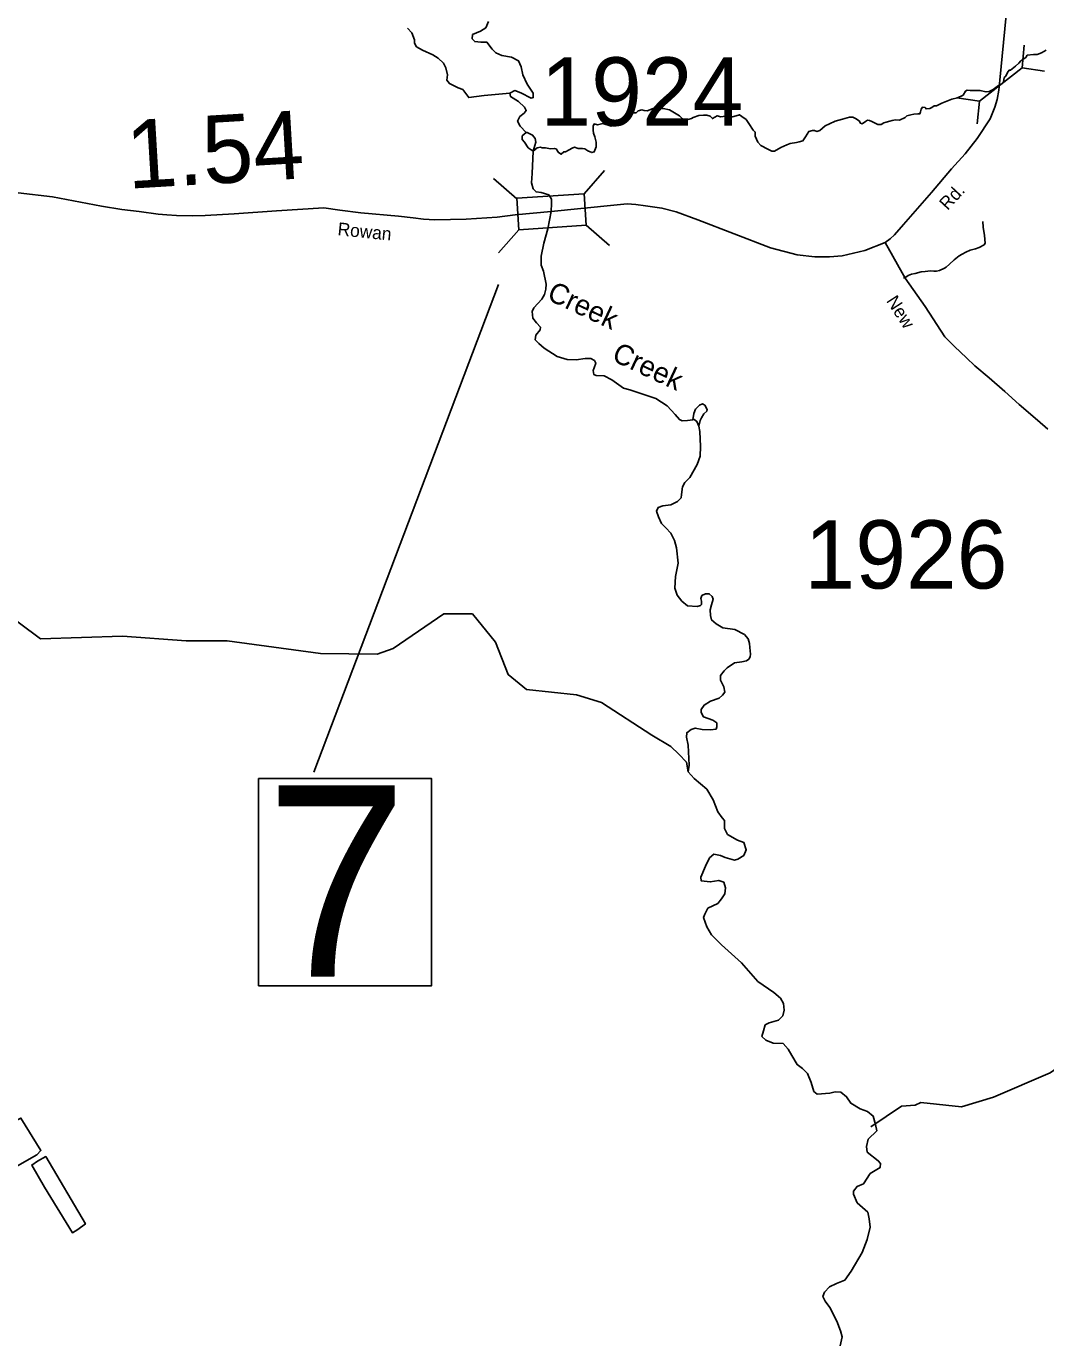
# Model space of a CAD drawing. Extents: x 2093524 to 2270757, y 289120 to 570408.
# Drawn here: x 2227390 to 2234860, y 437955 to 447590 of the extents above; entities that cross this region are included whole.
import ezdxf

# ---------------------------------------------------------------- set-up
doc = ezdxf.new("R2010")
doc.units = 0
for name, color, linetype in [('Exist Hydrographic Creek Single Shore', 7, 'Continuous'), ('Exist Hydrographic Creek Single Shore Label', 7, 'Continuous'), ('Exist Hydrographic Lagoon', 7, 'Continuous'), ('Exist Hydrographic Misc Water Feature', 7, 'Continuous'), ('Exist Road Non-System Type 51', 7, 'Continuous'), ('Exist Road Primary US Structure Standard Bridge Number Label', 7, 'Continuous'), ('Exist Road Secondary Mileage Hundredths English Label', 7, 'Continuous'), ('Exist Road Secondary Structure Pipe CELL', 7, 'Continuous'), ('Exist Road Secondary Structure Standard Bridge CELL', 7, 'Continuous'), ('Exist Road Secondary Structure Standard Bridge Number Label', 7, 'Continuous'), ('Exist Road Secondary Type 51 Attributed', 7, 'Continuous'), ('Exist Road Secondary Type 51 Label', 7, 'Continuous'), ('Exist Road Secondary Type 51 Number Label', 7, 'Continuous')]:
    doc.layers.add(name, color=color, linetype=linetype)

msp = doc.modelspace()

# ---------------------------------------------------------------- linework, layer by layer
at = {"layer": 'Exist Hydrographic Creek Single Shore'}
for points in [[(2230931.9, 447101.1), (2230745.9, 447082.5), (2230631.9, 447068.5), (2230587.7, 447126.7), (2230555.1, 447140.6), (2230490, 447170.9), (2230471.4, 447196.4), (2230476, 447236), (2230464.4, 447287.2), (2230445.8, 447319.7), (2230408.6, 447356.9), (2230369, 447382.5), (2230292.3, 447415.1), (2230248.1, 447440.7), (2230234.1, 447466.3), (2230234.1, 447491.9), (2230215.5, 447543), (2230182.9, 447575.6)], [(2230931.9, 447101.1), (2230969.2, 447119.7), (2231013.4, 447103.4), (2231090.1, 447063.9), (2231104.1, 447068.5), (2231104.1, 447101.1), (2231059.9, 447166.2), (2231027.3, 447236), (2231015.7, 447294.1), (2230997.1, 447338.3), (2230945.9, 447363.9), (2230873.8, 447375.5), (2230829.6, 447396.5), (2230804, 447422.1), (2230764.5, 447473.2), (2230720.3, 447473.2), (2230676.1, 447477.9), (2230657.5, 447498.8), (2230659.8, 447529.1), (2230717.9, 447554.7), (2230757.5, 447580.2), (2230776.1, 447624.4)], [(2234514.5, 447156.2), (2234533.6, 447167.3), (2234549.6, 447184.1), (2234555.9, 447215.1), (2234568.7, 447225.5), (2234579.8, 447251.8), (2234591, 447268.5), (2234602.2, 447268.5), (2234638.8, 447298.8), (2234663.5, 447321.1), (2234678.6, 447336.2), (2234713.7, 447362.5), (2234724.9, 447377.7), (2234770.3, 447384.1), (2234796.6, 447384.1), (2234827.7, 447395.2), (2234862.7, 447415.1)], [(2231052.9, 446812.6), (2231008.7, 446859.2), (2230990.1, 446896.4), (2231006.4, 446928.9), (2231038.9, 446954.5), (2231052.9, 446973.1), (2231041.3, 446998.7), (2230997.1, 447038.3), (2230938.9, 447075.5), (2230931.9, 447101.1)], [(2234514.5, 447156.2), (2234473.9, 447126.7), (2234446, 447113.9), (2234422.1, 447109.2), (2234378.3, 447120.3), (2234305.7, 447120.3), (2234284.2, 447121.9), (2234273.1, 447116.3), (2234254.7, 447086), (2234213.3, 447066.1), (2234171.9, 447055.8), (2234099.4, 447027.1), (2234060.3, 447008), (2234042.8, 447008), (2234025.3, 446994.4), (2234011.7, 446988), (2233983, 446984.8), (2233975.9, 446996), (2233956.7, 446996.8), (2233946.4, 446983.3), (2233941.6, 446964.1), (2233936.8, 446948.2), (2233921.7, 446948.2), (2233893.8, 446946.6), (2233870.7, 446941), (2233842, 446933.9), (2233830.8, 446921.1), (2233788.6, 446902.8), (2233759.1, 446905.2), (2233734.4, 446901.2), (2233716.9, 446894.8), (2233690.6, 446887.6), (2233673.1, 446883.7), (2233653.2, 446870.1), (2233628.5, 446871.7), (2233584.6, 446892.4), (2233567.9, 446901.2), (2233552.8, 446903.6), (2233539.2, 446893.2), (2233515.3, 446874.9), (2233501.8, 446879.7), (2233493, 446897.2), (2233466.7, 446914.7), (2233445.2, 446925.9), (2233421.3, 446925.9), (2233370.3, 446909.2), (2233317.7, 446895.6), (2233276.3, 446876.5), (2233243.6, 446861.3), (2233203.8, 446827.9), (2233182.2, 446820.7), (2233164.7, 446827.9), (2233149.6, 446826.3), (2233124.9, 446819.9), (2233098.6, 446780.1), (2233081, 446752.2), (2233053.2, 446743.4), (2233033.2, 446739.4), (2232987, 446730.7), (2232963.1, 446721.9), (2232919.3, 446702), (2232872.3, 446674.9), (2232851.6, 446674.9), (2232824.5, 446690.8), (2232772.7, 446716.3), (2232750.4, 446741.8), (2232731.2, 446784.8), (2232731.2, 446802.4), (2232731.2, 446815.1), (2232715.3, 446829.5), (2232685, 446878.9), (2232665.9, 446907.6), (2232632.4, 446929.9), (2232614.9, 446942.6), (2232592.6, 446934.7), (2232565.5, 446926.7), (2232530.4, 446934.7), (2232477.9, 446928.3), (2232452.4, 446934.7), (2232417.3, 446913.9), (2232399.8, 446931.5), (2232377.5, 446939.4), (2232352, 446939.4), (2232316.9, 446936.2), (2232277.1, 446921.9), (2232264.3, 446913.9), (2232211.7, 446901.2), (2232176.7, 446934.7), (2232101.8, 446979.3), (2232057.1, 446987.2), (2232039.6, 446987.2), (2232018.9, 446992), (2231995, 446992), (2231939.2, 446971.3), (2231916.9, 446974.5), (2231899.4, 446979.3), (2231872.3, 446971.3), (2231859.5, 446957), (2231824.5, 446957), (2231799, 446953.8), (2231781.4, 446918.7), (2231768.7, 446898), (2231716.1, 446875.7), (2231676.3, 446858.2), (2231614.1, 446878.9), (2231574.3, 446867.7), (2231550.4, 446875.7), (2231544, 446859.7), (2231542.4, 446829.5), (2231547.2, 446807.2), (2231555.2, 446780.1), (2231564.7, 446741.8), (2231564.7, 446706.8), (2231552, 446671.7), (2231534.4, 446665.3), (2231504.2, 446678.1), (2231481.8, 446692.4), (2231464.3, 446695.6), (2231434, 446695.6), (2231406.9, 446705.2), (2231389.4, 446697.2), (2231368.7, 446684.5), (2231341.6, 446671.7), (2231328.9, 446671.7), (2231309.7, 446652.6), (2231289, 446665.3), (2231271.5, 446692.4), (2231258.7, 446695.6), (2231231.6, 446692.4), (2231193.4, 446700.4), (2231171.1, 446700.4), (2231158.3, 446705.2), (2231134.4, 446700.4), (2231104.1, 446675.4)], [(2231104.1, 446675.4), (2231066.9, 446701), (2231041.3, 446742.8), (2231022.7, 446761.5), (2231022.7, 446787), (2231052.9, 446812.6)], [(2231104.1, 446675.4), (2231115.7, 446717.3), (2231122.7, 446742.8), (2231118, 446768.4), (2231099.4, 446794), (2231059.9, 446812.6), (2231052.9, 446812.6)], [(2231219.3, 446356.7), (2231162.2, 446373), (2231125, 446377.7), (2231104.1, 446398.6), (2231092.4, 446442.8), (2231097.1, 446512.6), (2231104.1, 446675.4)], [(2231219.3, 446356.7), (2231239, 446323.5), (2231239, 446292.7), (2231235.5, 446233.7)], [(2231235.5, 446233.7), (2231211.9, 446105.7), (2231182.4, 446002.3), (2231162.7, 445907.5), (2231162.7, 445839.8), (2231178.7, 445795.5), (2231199.6, 445700.7), (2231195.9, 445663.8), (2231186.1, 445625.7), (2231166.4, 445592.4), (2231109.8, 445528.4), (2231096.2, 445500.1), (2231102.4, 445453.4), (2231129.5, 445418.9), (2231156.5, 445385.7), (2231154.1, 445366), (2231123.3, 445327.8), (2231119.6, 445294.6), (2231145.5, 445267.5), (2231183.6, 445233.1), (2231280.9, 445172.7), (2231353.5, 445149.4), (2231419.9, 445148.1), (2231483.9, 445158), (2231525.8, 445156.7), (2231552.9, 445143.2), (2231563.9, 445123.5), (2231550.4, 445089.1), (2231543, 445069.4), (2231549.2, 445038.6), (2231566.4, 445032.4), (2231623, 445031.2), (2231680.9, 445001.7), (2231765.8, 444940.1), (2231812.5, 444926.6), (2231885.2, 444903.2), (2232003.3, 444865.1), (2232087, 444810.9), (2232144.9, 444746.9), (2232175.6, 444710), (2232195.3, 444700.1), (2232235.9, 444702.6), (2232272.9, 444708.7)], [(2232272.9, 444708.7), (2232281.5, 444754.3), (2232293.8, 444786.3), (2232322.1, 444814.6), (2232344.2, 444824.4), (2232361.5, 444814.6), (2232378.7, 444783.8), (2232376.2, 444770.3), (2232355.3, 444750.6), (2232338.1, 444723.5), (2232328.2, 444702.6), (2232318.4, 444662)], [(2232318.4, 444662), (2232325.8, 444621.4), (2232329.5, 444513.1), (2232327, 444441.7), (2232306.1, 444380.1), (2232251.9, 444285.4), (2232215, 444248.4), (2232197.8, 444217.7), (2232190.4, 444161.1), (2232187.9, 444136.4), (2232160.9, 444109.4), (2232112.9, 444084.7), (2232053.8, 444078.6), (2232019.3, 444065.1), (2232008.2, 444038), (2232021.8, 443997.4), (2232045.2, 443949.4), (2232075.9, 443916.1), (2232112.9, 443878), (2232139.9, 443823.8), (2232153.5, 443769.7), (2232167, 443658.9), (2232147.3, 443559.2), (2232142.4, 443474.3), (2232158.4, 443423.8), (2232192.9, 443379.5), (2232235.9, 443345.1), (2232304.9, 443341.4), (2232330.7, 443348.7), (2232336.9, 443354.9), (2232336.9, 443379.5), (2232331.9, 443399.2), (2232340.5, 443420.1), (2232367.6, 443433.7), (2232394.7, 443433.7), (2232415.6, 443414), (2232421.8, 443393.1), (2232409.5, 443352.4), (2232402.1, 443315.5), (2232404.5, 443274.9), (2232411.9, 443241.7), (2232445.2, 443214.6), (2232493.2, 443183.8), (2232581.8, 443171.5), (2232653.2, 443134.6), (2232679, 443103.8), (2232690.1, 443070.6), (2232692.5, 443039.8), (2232696.2, 442991.8), (2232693.8, 442972.1), (2232683.9, 442954.9), (2232666.7, 442941.4), (2232633.5, 442935.2), (2232579.3, 442927.8), (2232525.2, 442890.9), (2232504.2, 442870), (2232475.9, 442835.5), (2232475.9, 442799.8), (2232500.5, 442751.8), (2232507.9, 442713.7), (2232491.9, 442690.3), (2232467.3, 442669.4), (2232403.3, 442646), (2232356.5, 442618.9), (2232335.6, 442585.7), (2232334.4, 442564.7), (2232351.6, 442531.5), (2232419.3, 442506.9), (2232450.1, 442487.2), (2232450.1, 442460.1), (2232443.9, 442442.9), (2232403.3, 442436.7), (2232343, 442439.2), (2232291.3, 442450.3), (2232261.8, 442439.2), (2232229.8, 442415.8), (2232227.3, 442382.6), (2232240.9, 442324.7), (2232247, 442178.3), (2232240.9, 442130.3)], [(2232272.9, 444708.7), (2232283.9, 444710), (2232303.6, 444696.4), (2232318.4, 444662)], [(2232240.9, 442130.3), (2232227.3, 442199.2), (2232170.7, 442259.5), (2232112.9, 442316.1), (2231972.9, 442397.1), (2231604.8, 442637.4), (2231420.9, 442693.5), (2231054.8, 442733.6), (2230919.9, 442841.2), (2230826.8, 443079.3), (2230658.9, 443286), (2230449.7, 443286.9), (2230077.8, 443031.9), (2229960.9, 442991.5), (2229544.8, 442996.6), (2228860.8, 443089), (2228560.8, 443088.4), (2228093.9, 443124), (2227494.7, 443103.1), (2227192.7, 443325.6)], [(2233621.8, 439498.9), (2233611.9, 439546.9), (2233594.7, 439607.2), (2233554.1, 439640.4), (2233499.9, 439661.4), (2233432.2, 439702), (2233400.2, 439750), (2233358.4, 439783.2), (2233317.8, 439785.7), (2233277.2, 439775.8), (2233186.1, 439767.2), (2233161.5, 439788.1), (2233141.8, 439854.6), (2233114.7, 439919.8), (2233077.8, 439956.7), (2233039.6, 439985.1), (2232999, 440052.7), (2232971.9, 440098.3), (2232935, 440140.1), (2232863.6, 440142.6), (2232809.5, 440163.5), (2232779.9, 440191.8), (2232791, 440232.4), (2232803.3, 440275.5), (2232834.1, 440291.5), (2232901.8, 440310), (2232932.5, 440343.2), (2232942.4, 440383.8), (2232938.7, 440431.8), (2232915.3, 440471.2), (2232867.3, 440513.1), (2232749.2, 440594.3), (2232631, 440729.7), (2232484.5, 440861.4), (2232410.7, 440936.4), (2232376.2, 440993.1), (2232352.9, 441063.2), (2232362.7, 441087.8), (2232384.9, 441129.7), (2232419.3, 441148.1), (2232456.6, 441165), (2232484.5, 441199.3), (2232507.9, 441236.7), (2232514.1, 441279.8), (2232500.5, 441320.4), (2232463.6, 441334), (2232402.1, 441322.9), (2232335.6, 441330.3), (2232331.9, 441357.4), (2232366.4, 441438.6), (2232395.9, 441498.9), (2232426.7, 441526), (2232477.2, 441516.1), (2232511.6, 441502.6), (2232579.3, 441482.9), (2232603.9, 441490.3), (2232647, 441517.4), (2232665.5, 441559.2), (2232647, 441612.1), (2232600.2, 441629.4), (2232528.9, 441671.2), (2232506.7, 441715.5), (2232505.5, 441772.1), (2232488.2, 441791.8), (2232457.5, 441837.4), (2232421.8, 441923.5), (2232376.8, 442002.1), (2232282.7, 442079.8), (2232240.9, 442130.3)], [(2233354.7, 437926), (2233368.2, 437990), (2233357.2, 438034.3), (2233330.1, 438104.4), (2233278.4, 438206.6), (2233242.7, 438250.9), (2233225.5, 438285.4), (2233239, 438318.6), (2233275.9, 438358), (2233326.4, 438382.6), (2233386.7, 438406), (2233434.7, 438471.2), (2233514.7, 438607.8), (2233551.6, 438702.6), (2233572.5, 438793.7), (2233566.4, 438854), (2233556.5, 438903.2), (2233477.8, 438973.4), (2233450.7, 439034.9), (2233450.7, 439057.1), (2233477.8, 439092.7), (2233523.9, 439112.5), (2233572.5, 439186.3), (2233646.4, 439230.6), (2233650.1, 439260.1), (2233632.9, 439281.1), (2233551.6, 439343.8), (2233545.5, 439384.4), (2233559, 439438.6), (2233621.8, 439498.9)]]:
    msp.add_lwpolyline(points, dxfattribs=at)
at = {"layer": 'Exist Hydrographic Lagoon'}
for points in [[(2227232, 439517.4), (2227326.1, 439580.2), (2227350.7, 439593.6), (2227496.4, 439356.1), (2227467.3, 439324.7), (2227290.2, 439223.9), (2227153.6, 439470.4)], [(2227471.7, 439277.7), (2227532.2, 439311.3), (2227823.5, 438818.3), (2227767.5, 438778), (2227727.2, 438753.4), (2227523.3, 439087.2), (2227429.2, 439248.5)]]:
    msp.add_lwpolyline(points, close=True, dxfattribs=at)
at = {"layer": 'Exist Hydrographic Misc Water Feature'}
msp.add_lwpolyline([(2233578.8, 439528), (2233802.9, 439681), (2233902.8, 439688.8), (2233943.8, 439707.6), (2234243.8, 439675.4), (2234477, 439746.2), (2234892, 439924.9), (2235082.9, 440058.8), (2235298, 440267.7), (2235712, 440479.2), (2236169.9, 440516), (2236353, 440568.1), (2236777.8, 440539.9), (2237019, 440574.4), (2237384, 440744.3), (2237742, 440838.9), (2238429.9, 441153.1), (2238929.9, 441130), (2239164, 441056.4)], dxfattribs=at)
at = {"layer": 'Exist Road Non-System Type 51'}
msp.add_lwpolyline([(2233818.8, 445745.7), (2233834.7, 445753.9), (2233850.7, 445766.1), (2233876.5, 445774.1), (2233902.5, 445780.4), (2233946.3, 445790.7), (2233976.3, 445795), (2234016.4, 445799.5), (2234040.3, 445797.7), (2234060.3, 445797.6), (2234082.3, 445801.8), (2234118.1, 445818.1), (2234130, 445826.4), (2234155.7, 445848.5), (2234189.5, 445880.7), (2234225.2, 445909.1), (2234247.1, 445921.2), (2234274.9, 445935.4), (2234305, 445949.5), (2234344.9, 445959.9), (2234372.7, 445970.1), (2234408.5, 445988.5), (2234416.3, 446002.4), (2234411.8, 446058.6), (2234401.5, 446118.5), (2234399.1, 446160.2)], dxfattribs=at)
at = {"layer": 'Exist Road Primary US Structure Standard Bridge Number Label'}
msp.add_line((2230849.4, 445698.3), (2229495.9, 442127.4), dxfattribs=at)
at = {"layer": 'Exist Road Secondary Structure Pipe CELL'}
for p, q in [((2234702, 447452.9), (2234686.3, 447287)), ((2234373.9, 447042.5), (2234686.3, 447287)), ((2234851, 447262.4), (2234686.3, 447287)), ((2234209.1, 447067.1), (2234373.9, 447042.5)), ((2234358.2, 446876.6), (2234373.9, 447042.5))]:
    msp.add_line(p, q, dxfattribs=at)
at = {"layer": 'Exist Road Secondary Structure Standard Bridge CELL'}
for p, q in [((2231626.9, 446534), (2231478, 446363.5)), ((2230983.6, 446326.1), (2230813.1, 446475)), ((2231664, 445983.5), (2231493.5, 446132.5)), ((2230998.8, 446100.3), (2230849.8, 445929.8))]:
    msp.add_line(p, q, dxfattribs=at)
msp.add_lwpolyline([(2231493.5, 446132.5), (2230998.9, 446099.2), (2230983.3, 446330.2), (2231478, 446363.5)], close=True, dxfattribs=at)
at = {"layer": 'Exist Road Secondary Structure Standard Bridge Number Label'}
msp.add_lwpolyline([(2229092.4, 442079.8), (2230360.1, 442079.8), (2230360.1, 440562.3), (2229092.4, 440562.3)], close=True, dxfattribs=at)
at = {"layer": 'Exist Road Secondary Type 51 Attributed'}
for points in [[(2233682.8, 446005.5), (2233719.3, 446032.7), (2233752.8, 446062.9), (2233816.5, 446139.4), (2233885, 446216.7), (2234022.1, 446372.9), (2234169.5, 446545.8), (2234269.9, 446656.6), (2234357.5, 446768.1), (2234452.4, 446913.1), (2234487.4, 446998.4), (2234504.9, 447053.4), (2234516.1, 447121.9), (2234522.6, 447195.1), (2234550.6, 447471.1), (2234570.6, 447671.1)], [(2227330, 446370.1), (2227581.6, 446342.2), (2227940.9, 446272), (2228089, 446247.4), (2228217.3, 446234), (2228357.1, 446213.5), (2228420, 446209), (2228490.1, 446205.3), (2228605.3, 446202.8), (2228699.4, 446205.5), (2228912.7, 446217.3), (2229224, 446239.6), (2229568.9, 446260.1), (2229688.2, 446243.4), (2229841.1, 446224.7), (2230117, 446198.6), (2230225.1, 446187.4), (2230301.5, 446178.1), (2230383.5, 446172.5), (2230612.8, 446177.4), (2230840.4, 446193.3), (2230971.1, 446209.2), (2231235.5, 446233.7)], [(2231235.5, 446233.7), (2231695.3, 446280.4), (2231793.2, 446289), (2231857.4, 446285.7), (2231927.4, 446276.1), (2232047.6, 446258.3), (2232151, 446231.2), (2232311, 446172.1), (2232842.7, 445967.8), (2233039.6, 445916.1), (2233167.6, 445901.4), (2233275.9, 445901.4), (2233367, 445908.7), (2233534.4, 445948.1), (2233682.8, 446005.5)], [(2233682.8, 446005.5), (2233829.2, 445744.7), (2233975.9, 445536.8), (2234120.2, 445316.3), (2234190.6, 445245), (2234279.5, 445161.9), (2234339.6, 445104.3), (2234444.5, 445015.3), (2234559.2, 444914.2), (2234665.9, 444820.9), (2234800.7, 444704.1), (2234875.1, 444639)]]:
    msp.add_lwpolyline(points, dxfattribs=at)

# ---------------------------------------------------------------- texts
at = {"layer": 'Exist Hydrographic Creek Single Shore Label'}
for p in [(2231196.8, 445592.4), (2231671.9, 445146.1)]:
    msp.add_text('Creek', height=150, rotation=334.83878, dxfattribs=at).set_placement(p)
at = {"layer": 'Exist Road Secondary Mileage Hundredths English Label'}
msp.add_text('1.54', height=500, rotation=3.40277, dxfattribs=at).set_placement((2228136.4, 446400.2))
at = {"layer": 'Exist Road Secondary Structure Standard Bridge Number Label'}
msp.add_text('7', height=1400, dxfattribs=at).set_placement((2229142.6, 440629.6))
at = {"layer": 'Exist Road Secondary Type 51 Label'}
for s, rotation, p in [('Rd.', 47.02896, (2234140.1, 446237.6)), ('Rowan', 354.24058, (2229667.8, 446060.2)), ('New', 302.79933, (2233688, 445579.6))]:
    msp.add_text(s, height=95, rotation=rotation, dxfattribs=at).set_placement(p)
at = {"layer": 'Exist Road Secondary Type 51 Number Label'}
for s, p in [('1924', (2231157.1, 446862.8)), ('1926', (2233092.3, 443472.1))]:
    msp.add_text(s, height=500, dxfattribs=at).set_placement(p)

doc.saveas('drawing.dxf')
